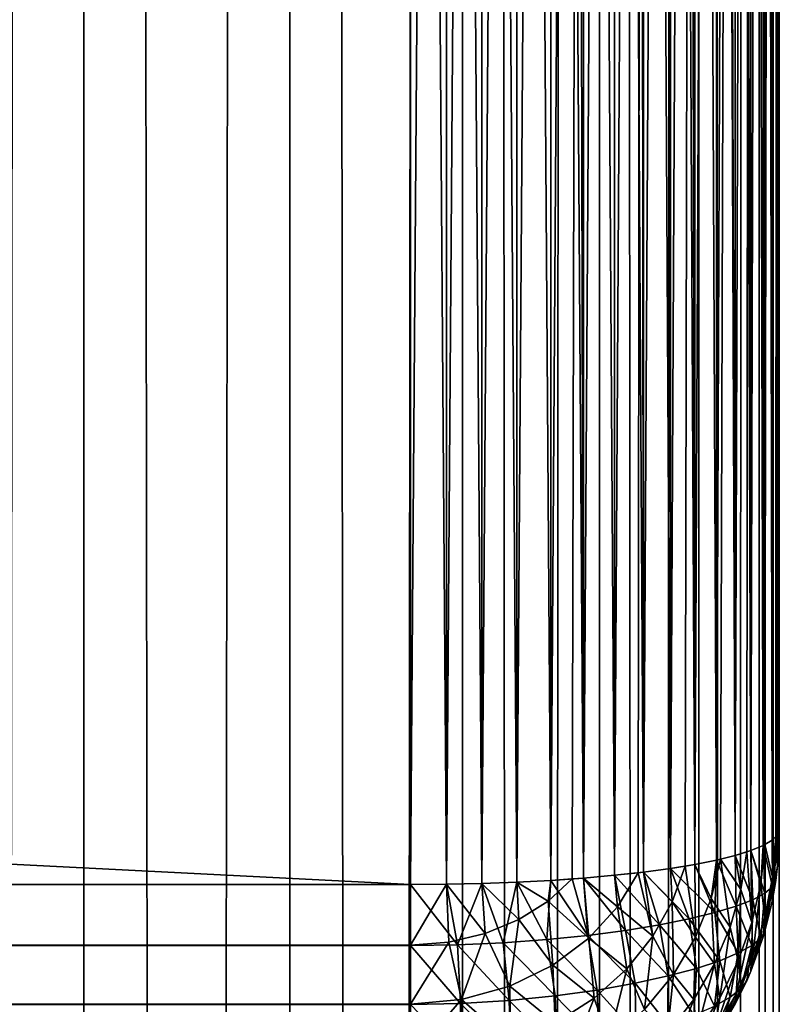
# Model space of a CAD drawing. Extents: x -265 to 265, y 0 to 1027.
# Tile 336 of 396: x 260.88 to 265, y 706.05 to 711.39. Entities that reach past the tile are written whole.
import ezdxf

# ---------------------------------------------------------------- set-up
doc = ezdxf.new("R2010")
doc.units = 0
doc.header["$LTSCALE"] = 65.185185
for name, color, linetype in [('247', 7, 'CONTINUOUS'), ('248', 7, 'CONTINUOUS'), ('53', 7, 'CONTINUOUS'), ('56', 7, 'CONTINUOUS'), ('57', 7, 'CONTINUOUS'), ('59', 7, 'CONTINUOUS'), ('60', 7, 'CONTINUOUS'), ('67', 7, 'CONTINUOUS'), ('69', 7, 'CONTINUOUS'), ('70', 7, 'CONTINUOUS'), ('71', 7, 'CONTINUOUS'), ('75', 7, 'CONTINUOUS')]:
    doc.layers.add(name, color=color, linetype=linetype)

msp = doc.modelspace()

# ---------------------------------------------------------------- linework, layer by layer
at = {"layer": '247', "color": 7, "linetype": 'CONTINUOUS'}
for points in [[(259.9468, 1, 11.2277), (261.2277, 1, 9.9468), (259.9468, 1019, 11.2277), (259.9468, 1, 11.2277)], [(259.9468, 1019, 11.2277), (261.2277, 1, 9.9468), (261.2277, 1019, 9.9468), (259.9468, 1019, 11.2277)], [(261.2277, 1, 9.9468), (262.3448, 1, 8.521), (261.2277, 1019, 9.9468), (261.2277, 1, 9.9468)], [(261.2277, 1019, 9.9468), (262.3448, 1, 8.521), (262.3448, 1019, 8.521), (261.2277, 1019, 9.9468)], [(262.3448, 1, 8.521), (263.2818, 1, 6.9708), (262.3448, 1019, 8.521), (262.3448, 1, 8.521)], [(262.3448, 1019, 8.521), (263.2818, 1, 6.9708), (263.2818, 1019, 6.9708), (262.3448, 1019, 8.521)], [(263.2818, 1, 6.9708), (264.0252, 1, 5.3191), (263.2818, 1019, 6.9708), (263.2818, 1, 6.9708)], [(263.2818, 1019, 6.9708), (264.0252, 1, 5.3191), (264.0252, 1019, 5.3191), (263.2818, 1019, 6.9708)], [(264.0252, 1, 5.3191), (264.5641, 1, 3.5897), (264.0252, 1019, 5.3191), (264.0252, 1, 5.3191)], [(264.0252, 1019, 5.3191), (264.5641, 1, 3.5897), (264.5641, 1019, 3.5897), (264.0252, 1019, 5.3191)], [(264.5641, 1, 3.5897), (264.8906, 1, 1.8081), (264.5641, 1019, 3.5897), (264.5641, 1, 3.5897)], [(264.5641, 1019, 3.5897), (264.8906, 1, 1.8081), (264.8906, 1019, 1.8081), (264.5641, 1019, 3.5897)], [(264.8906, 1, 1.8081), (265, 1), (264.8906, 1019, 1.8081), (264.8906, 1, 1.8081)], [(264.8906, 1019, 1.8081), (265, 1), (265, 1019), (264.8906, 1019, 1.8081)]]:
    msp.add_3dface(points, dxfattribs=at)
at = {"layer": '248', "color": 7, "linetype": 'CONTINUOUS'}
for points in [[(261.2277, 1, -9.9468), (259.9468, 1, -11.2277), (261.2277, 1019, -9.9468), (261.2277, 1, -9.9468)], [(261.2277, 1019, -9.9468), (259.9468, 1, -11.2277), (259.9468, 1019, -11.2277), (261.2277, 1019, -9.9468)], [(262.3448, 1, -8.521), (261.2277, 1, -9.9468), (262.3448, 1019, -8.521), (262.3448, 1, -8.521)], [(262.3448, 1019, -8.521), (261.2277, 1, -9.9468), (261.2277, 1019, -9.9468), (262.3448, 1019, -8.521)], [(263.2818, 1, -6.9708), (262.3448, 1, -8.521), (263.2818, 1019, -6.9708), (263.2818, 1, -6.9708)], [(263.2818, 1019, -6.9708), (262.3448, 1, -8.521), (262.3448, 1019, -8.521), (263.2818, 1019, -6.9708)], [(264.0252, 1, -5.3191), (263.2818, 1, -6.9708), (264.0252, 1019, -5.3191), (264.0252, 1, -5.3191)], [(264.0252, 1019, -5.3191), (263.2818, 1, -6.9708), (263.2818, 1019, -6.9708), (264.0252, 1019, -5.3191)], [(264.5641, 1, -3.5897), (264.0252, 1, -5.3191), (264.5641, 1019, -3.5897), (264.5641, 1, -3.5897)], [(264.5641, 1019, -3.5897), (264.0252, 1, -5.3191), (264.0252, 1019, -5.3191), (264.5641, 1019, -3.5897)], [(264.8906, 1, -1.8081), (264.5641, 1, -3.5897), (264.8906, 1019, -1.8081), (264.8906, 1, -1.8081)], [(264.8906, 1019, -1.8081), (264.5641, 1, -3.5897), (264.5641, 1019, -3.5897), (264.8906, 1019, -1.8081)], [(265, 1019), (265, 1), (264.8906, 1, -1.8081), (265, 1019)], [(265, 1019), (264.8906, 1, -1.8081), (264.8906, 1019, -1.8081), (265, 1019)]]:
    msp.add_3dface(points, dxfattribs=at)
at = {"layer": '53', "color": 7, "linetype": 'CONTINUOUS'}
for points in [[(265, 707, 17), (265, 733, 17), (265, 707, 23), (265, 707, 17)], [(265, 707, 23), (265, 733, 17), (265, 733, 23), (265, 707, 23)]]:
    msp.add_3dface(points, dxfattribs=at)
at = {"layer": '56', "color": 7, "linetype": 'CONTINUOUS'}
for points in [[(-263, 733.3, 15), (263, 733.3, 15), (-263, 706.7, 15), (-263, 733.3, 15)], [(-263, 706.7, 15), (263, 733.3, 15), (263, 706.7, 15), (-263, 706.7, 15)]]:
    msp.add_3dface(points, dxfattribs=at)
at = {"layer": '57', "color": 7, "linetype": 'CONTINUOUS'}
for points in [[(-263, 706.7, 15), (263, 706.7, 15), (263, 706.3703, 15.0323), (-263, 706.7, 15)], [(-263, 706.3683, 15.0327), (-263, 706.7, 15), (263, 706.3703, 15.0323), (-263, 706.3683, 15.0327)], [(263, 706.051, 15.1288), (-263, 706.3683, 15.0327), (263, 706.3703, 15.0323), (263, 706.051, 15.1288)], [(-263, 706.0491, 15.1295), (-263, 706.3683, 15.0327), (263, 706.051, 15.1288), (-263, 706.0491, 15.1295)], [(263, 705.7566, 15.2858), (-263, 706.0491, 15.1295), (263, 706.051, 15.1288), (263, 705.7566, 15.2858)]]:
    msp.add_3dface(points, dxfattribs=at)
at = {"layer": '59', "color": 7, "linetype": 'CONTINUOUS'}
for points in [[(-263, 706.7, 25), (-263, 706.3703, 24.9677), (263, 706.7, 25), (-263, 706.7, 25)], [(263, 706.7, 25), (-263, 706.3703, 24.9677), (263, 706.3683, 24.9673), (263, 706.7, 25)], [(-263, 706.3703, 24.9677), (-263, 706.051, 24.8712), (263, 706.3683, 24.9673), (-263, 706.3703, 24.9677)], [(263, 706.3683, 24.9673), (-263, 706.051, 24.8712), (263, 706.0491, 24.8705), (263, 706.3683, 24.9673)], [(-263, 706.051, 24.8712), (-263, 705.7566, 24.7142), (263, 706.0491, 24.8705), (-263, 706.051, 24.8712)]]:
    msp.add_3dface(points, dxfattribs=at)
at = {"layer": '60', "color": 7, "linetype": 'CONTINUOUS'}
for points in [[(-263, 706.7, 25), (263, 706.7, 25), (-263, 733.3, 25), (-263, 706.7, 25)], [(-263, 733.3, 25), (263, 706.7, 25), (263, 733.3, 25), (-263, 733.3, 25)]]:
    msp.add_3dface(points, dxfattribs=at)
at = {"layer": '67', "color": 7, "linetype": 'CONTINUOUS'}
for points in [[(263, 733.3, 25), (263, 706.7, 25), (263.1945, 706.7014, 24.9905), (263, 733.3, 25)], [(263, 733.3, 25), (263.1945, 706.7014, 24.9905), (263.1945, 733.2986, 24.9905), (263, 733.3, 25)], [(263.1945, 706.7014, 24.9905), (263.3875, 706.7057, 24.9621), (263.1945, 733.2986, 24.9905), (263.1945, 706.7014, 24.9905)], [(263.1945, 733.2986, 24.9905), (263.3875, 706.7057, 24.9621), (263.3875, 733.2943, 24.9621), (263.1945, 733.2986, 24.9905)], [(263.3875, 706.7057, 24.9621), (263.5768, 706.7127, 24.915), (263.3875, 733.2943, 24.9621), (263.3875, 706.7057, 24.9621)], [(263.3875, 733.2943, 24.9621), (263.5768, 706.7127, 24.915), (263.5768, 733.2873, 24.915), (263.3875, 733.2943, 24.9621)], [(263.5768, 706.7127, 24.915), (263.7608, 706.7226, 24.8497), (263.5768, 733.2873, 24.915), (263.5768, 706.7127, 24.915)], [(263.5768, 733.2873, 24.915), (263.7608, 706.7226, 24.8497), (263.7608, 733.2774, 24.8497), (263.5768, 733.2873, 24.915)], [(263.7608, 706.7226, 24.8497), (263.9377, 706.735, 24.7666), (263.7608, 733.2774, 24.8497), (263.7608, 706.7226, 24.8497)], [(263.7608, 733.2774, 24.8497), (263.9377, 706.735, 24.7666), (263.8774, 733.2696, 24.7973), (263.7608, 733.2774, 24.8497)], [(263.8774, 733.2696, 24.7973), (263.9377, 706.735, 24.7666), (263.9377, 733.265, 24.7666), (263.8774, 733.2696, 24.7973)], [(263.9377, 706.735, 24.7666), (264.1058, 706.75, 24.6665), (263.9377, 733.265, 24.7666), (263.9377, 706.735, 24.7666)], [(263.9377, 733.265, 24.7666), (264.1058, 706.75, 24.6665), (264.1058, 733.25, 24.6665), (263.9377, 733.265, 24.7666)], [(264.1058, 706.75, 24.6665), (264.2635, 706.7675, 24.5503), (264.1058, 733.25, 24.6665), (264.1058, 706.75, 24.6665)], [(264.1058, 733.25, 24.6665), (264.2635, 706.7675, 24.5503), (264.2346, 733.236, 24.5734), (264.1058, 733.25, 24.6665)], [(264.2346, 733.236, 24.5734), (264.2635, 706.7675, 24.5503), (264.2635, 733.2325, 24.5503), (264.2346, 733.236, 24.5734)], [(264.2635, 706.7675, 24.5503), (264.4093, 706.7871, 24.4191), (264.2635, 733.2325, 24.5503), (264.2635, 706.7675, 24.5503)], [(264.2635, 733.2325, 24.5503), (264.4093, 706.7871, 24.4191), (264.4093, 733.2129, 24.4191), (264.2635, 733.2325, 24.5503)], [(264.4093, 706.7871, 24.4191), (264.5417, 706.8089, 24.274), (264.4093, 733.2129, 24.4191), (264.4093, 706.7871, 24.4191)], [(264.4093, 733.2129, 24.4191), (264.5417, 706.8089, 24.274), (264.4889, 733.2003, 24.3353), (264.4093, 733.2129, 24.4191)], [(264.4889, 733.2003, 24.3353), (264.5417, 706.8089, 24.274), (264.5417, 733.1911, 24.274), (264.4889, 733.2003, 24.3353)], [(264.5417, 706.8089, 24.274), (264.6594, 706.8325, 24.1164), (264.5417, 733.1911, 24.274), (264.5417, 706.8089, 24.274)], [(264.5417, 733.1911, 24.274), (264.6594, 706.8325, 24.1164), (264.6594, 733.1675, 24.1164), (264.5417, 733.1911, 24.274)], [(264.6594, 706.8325, 24.1164), (264.7611, 706.8578, 23.9478), (264.6594, 733.1675, 24.1164), (264.6594, 706.8325, 24.1164)], [(264.6594, 733.1675, 24.1164), (264.7611, 706.8578, 23.9478), (264.681, 733.1625, 24.0837), (264.6594, 733.1675, 24.1164)], [(264.681, 733.1625, 24.0837), (264.7611, 706.8578, 23.9478), (264.7611, 733.1422, 23.9478), (264.681, 733.1625, 24.0837)], [(264.7611, 706.8578, 23.9478), (264.8459, 706.8845, 23.7698), (264.7611, 733.1422, 23.9478), (264.7611, 706.8578, 23.9478)], [(264.7611, 733.1422, 23.9478), (264.8459, 706.8845, 23.7698), (264.8232, 733.1233, 23.8221), (264.7611, 733.1422, 23.9478)], [(264.8232, 733.1233, 23.8221), (264.8459, 706.8845, 23.7698), (264.8459, 733.1155, 23.7698), (264.8232, 733.1233, 23.8221)], [(264.8459, 706.8845, 23.7698), (264.9128, 706.9124, 23.5842), (264.8459, 733.1155, 23.7698), (264.8459, 706.8845, 23.7698)], [(264.8459, 733.1155, 23.7698), (264.9128, 706.9124, 23.5842), (264.9128, 733.0876, 23.5842), (264.8459, 733.1155, 23.7698)], [(264.9128, 706.9124, 23.5842), (264.9611, 706.9411, 23.3927), (264.9128, 733.0876, 23.5842), (264.9128, 706.9124, 23.5842)], [(264.9128, 733.0876, 23.5842), (264.9611, 706.9411, 23.3927), (264.9222, 733.0828, 23.5523), (264.9128, 733.0876, 23.5842)], [(264.9222, 733.0828, 23.5523), (264.9611, 706.9411, 23.3927), (264.9611, 733.0589, 23.3927), (264.9222, 733.0828, 23.5523)], [(264.9611, 706.9411, 23.3927), (264.9902, 706.9704, 23.1973), (264.9611, 733.0589, 23.3927), (264.9611, 706.9411, 23.3927)], [(264.9611, 733.0589, 23.3927), (264.9902, 706.9704, 23.1973), (264.9807, 733.0416, 23.2774), (264.9611, 733.0589, 23.3927)], [(264.9807, 733.0416, 23.2774), (264.9902, 706.9704, 23.1973), (264.9902, 733.0296, 23.1973), (264.9807, 733.0416, 23.2774)], [(265, 707, 23), (265, 733, 23), (264.9902, 733.0296, 23.1973), (265, 707, 23)], [(264.9902, 706.9704, 23.1973), (265, 707, 23), (264.9902, 733.0296, 23.1973), (264.9902, 706.9704, 23.1973)]]:
    msp.add_3dface(points, dxfattribs=at)
at = {"layer": '69', "color": 7, "linetype": 'CONTINUOUS'}
for points in [[(263, 706.7, 15), (263, 733.3, 15), (263.1945, 733.2986, 15.0095), (263, 706.7, 15)], [(263.1945, 706.7014, 15.0095), (263, 706.7, 15), (263.1945, 733.2986, 15.0095), (263.1945, 706.7014, 15.0095)], [(263.3875, 733.2943, 15.0379), (263.1945, 706.7014, 15.0095), (263.1945, 733.2986, 15.0095), (263.3875, 733.2943, 15.0379)], [(263.3875, 706.7057, 15.0379), (263.1945, 706.7014, 15.0095), (263.3875, 733.2943, 15.0379), (263.3875, 706.7057, 15.0379)], [(263.5768, 733.2873, 15.085), (263.3875, 706.7057, 15.0379), (263.3875, 733.2943, 15.0379), (263.5768, 733.2873, 15.085)], [(263.5768, 706.7127, 15.085), (263.3875, 706.7057, 15.0379), (263.5768, 733.2873, 15.085), (263.5768, 706.7127, 15.085)], [(263.7608, 733.2774, 15.1503), (263.5768, 706.7127, 15.085), (263.5768, 733.2873, 15.085), (263.7608, 733.2774, 15.1503)], [(263.7608, 706.7226, 15.1503), (263.5768, 706.7127, 15.085), (263.7608, 733.2774, 15.1503), (263.7608, 706.7226, 15.1503)], [(263.9377, 733.265, 15.2334), (263.7608, 706.7226, 15.1503), (263.7608, 733.2774, 15.1503), (263.9377, 733.265, 15.2334)], [(263.8774, 706.7304, 15.2027), (263.7608, 706.7226, 15.1503), (263.9377, 733.265, 15.2334), (263.8774, 706.7304, 15.2027)], [(263.9377, 706.735, 15.2334), (263.8774, 706.7304, 15.2027), (263.9377, 733.265, 15.2334), (263.9377, 706.735, 15.2334)], [(264.1058, 733.25, 15.3335), (263.9377, 706.735, 15.2334), (263.9377, 733.265, 15.2334), (264.1058, 733.25, 15.3335)], [(264.1058, 706.75, 15.3335), (263.9377, 706.735, 15.2334), (264.1058, 733.25, 15.3335), (264.1058, 706.75, 15.3335)], [(264.2635, 733.2325, 15.4497), (264.1058, 706.75, 15.3335), (264.1058, 733.25, 15.3335), (264.2635, 733.2325, 15.4497)], [(264.2346, 706.764, 15.4266), (264.1058, 706.75, 15.3335), (264.2635, 733.2325, 15.4497), (264.2346, 706.764, 15.4266)], [(264.2635, 706.7675, 15.4497), (264.2346, 706.764, 15.4266), (264.2635, 733.2325, 15.4497), (264.2635, 706.7675, 15.4497)], [(264.4093, 733.2129, 15.5809), (264.2635, 706.7675, 15.4497), (264.2635, 733.2325, 15.4497), (264.4093, 733.2129, 15.5809)], [(264.4093, 706.7871, 15.5809), (264.2635, 706.7675, 15.4497), (264.4093, 733.2129, 15.5809), (264.4093, 706.7871, 15.5809)], [(264.5417, 733.1911, 15.726), (264.4093, 706.7871, 15.5809), (264.4093, 733.2129, 15.5809), (264.5417, 733.1911, 15.726)], [(264.4889, 706.7997, 15.6647), (264.4093, 706.7871, 15.5809), (264.5417, 733.1911, 15.726), (264.4889, 706.7997, 15.6647)], [(264.5417, 706.8089, 15.726), (264.4889, 706.7997, 15.6647), (264.5417, 733.1911, 15.726), (264.5417, 706.8089, 15.726)], [(264.6594, 733.1675, 15.8836), (264.5417, 706.8089, 15.726), (264.5417, 733.1911, 15.726), (264.6594, 733.1675, 15.8836)], [(264.6594, 706.8325, 15.8836), (264.5417, 706.8089, 15.726), (264.6594, 733.1675, 15.8836), (264.6594, 706.8325, 15.8836)], [(264.7611, 733.1422, 16.0522), (264.6594, 706.8325, 15.8836), (264.6594, 733.1675, 15.8836), (264.7611, 733.1422, 16.0522)], [(264.681, 706.8375, 15.9163), (264.6594, 706.8325, 15.8836), (264.7611, 733.1422, 16.0522), (264.681, 706.8375, 15.9163)], [(264.7611, 706.8578, 16.0522), (264.681, 706.8375, 15.9163), (264.7611, 733.1422, 16.0522), (264.7611, 706.8578, 16.0522)], [(264.8459, 733.1155, 16.2302), (264.7611, 706.8578, 16.0522), (264.7611, 733.1422, 16.0522), (264.8459, 733.1155, 16.2302)], [(264.8232, 706.8767, 16.1779), (264.7611, 706.8578, 16.0522), (264.8459, 733.1155, 16.2302), (264.8232, 706.8767, 16.1779)], [(264.8459, 706.8845, 16.2302), (264.8232, 706.8767, 16.1779), (264.8459, 733.1155, 16.2302), (264.8459, 706.8845, 16.2302)], [(264.9128, 733.0876, 16.4158), (264.8459, 706.8845, 16.2302), (264.8459, 733.1155, 16.2302), (264.9128, 733.0876, 16.4158)], [(264.9128, 706.9124, 16.4158), (264.8459, 706.8845, 16.2302), (264.9128, 733.0876, 16.4158), (264.9128, 706.9124, 16.4158)], [(264.9611, 733.0589, 16.6073), (264.9128, 706.9124, 16.4158), (264.9128, 733.0876, 16.4158), (264.9611, 733.0589, 16.6073)], [(264.9222, 706.9172, 16.4477), (264.9128, 706.9124, 16.4158), (264.9611, 733.0589, 16.6073), (264.9222, 706.9172, 16.4477)], [(264.9611, 706.9411, 16.6073), (264.9222, 706.9172, 16.4477), (264.9611, 733.0589, 16.6073), (264.9611, 706.9411, 16.6073)], [(264.9902, 733.0296, 16.8027), (264.9611, 706.9411, 16.6073), (264.9611, 733.0589, 16.6073), (264.9902, 733.0296, 16.8027)], [(264.9807, 706.9584, 16.7226), (264.9611, 706.9411, 16.6073), (264.9902, 733.0296, 16.8027), (264.9807, 706.9584, 16.7226)], [(264.9902, 706.9704, 16.8027), (264.9807, 706.9584, 16.7226), (264.9902, 733.0296, 16.8027), (264.9902, 706.9704, 16.8027)], [(265, 733, 17), (264.9902, 706.9704, 16.8027), (264.9902, 733.0296, 16.8027), (265, 733, 17)], [(265, 733, 17), (265, 707, 17), (264.9902, 706.9704, 16.8027), (265, 733, 17)]]:
    msp.add_3dface(points, dxfattribs=at)
at = {"layer": '70', "color": 7, "linetype": 'CONTINUOUS'}
for points in [[(265, 707, 17), (265, 707, 23), (264.9902, 706.8027, 23.0296), (265, 707, 17)], [(264.9902, 706.8027, 16.9704), (265, 707, 17), (264.9902, 706.8027, 23.0296), (264.9902, 706.8027, 16.9704)], [(264.9611, 706.6073, 16.9411), (264.9902, 706.8027, 16.9704), (264.9611, 706.6073, 23.0589), (264.9611, 706.6073, 16.9411)], [(264.9611, 706.6073, 23.0589), (264.9902, 706.8027, 16.9704), (264.9807, 706.7226, 23.0416), (264.9611, 706.6073, 23.0589)], [(264.9807, 706.7226, 23.0416), (264.9902, 706.8027, 16.9704), (264.9902, 706.8027, 23.0296), (264.9807, 706.7226, 23.0416)], [(264.9128, 706.4158, 16.9124), (264.9611, 706.6073, 16.9411), (264.9128, 706.4158, 23.0876), (264.9128, 706.4158, 16.9124)], [(264.9128, 706.4158, 23.0876), (264.9611, 706.6073, 16.9411), (264.9222, 706.4477, 23.0828), (264.9128, 706.4158, 23.0876)], [(264.9222, 706.4477, 23.0828), (264.9611, 706.6073, 16.9411), (264.9611, 706.6073, 23.0589), (264.9222, 706.4477, 23.0828)], [(264.8459, 706.2302, 16.8845), (264.9128, 706.4158, 16.9124), (264.8459, 706.2302, 23.1155), (264.8459, 706.2302, 16.8845)], [(264.8459, 706.2302, 23.1155), (264.9128, 706.4158, 16.9124), (264.9128, 706.4158, 23.0876), (264.8459, 706.2302, 23.1155)], [(264.7611, 706.0522, 16.8578), (264.8459, 706.2302, 16.8845), (264.7611, 706.0522, 23.1422), (264.7611, 706.0522, 16.8578)], [(264.7611, 706.0522, 23.1422), (264.8459, 706.2302, 16.8845), (264.8232, 706.1779, 23.1233), (264.7611, 706.0522, 23.1422)], [(264.8232, 706.1779, 23.1233), (264.8459, 706.2302, 16.8845), (264.8459, 706.2302, 23.1155), (264.8232, 706.1779, 23.1233)], [(264.6594, 705.8836, 16.8325), (264.7611, 706.0522, 16.8578), (264.6594, 705.8836, 23.1675), (264.6594, 705.8836, 16.8325)], [(264.6594, 705.8836, 23.1675), (264.7611, 706.0522, 16.8578), (264.681, 705.9163, 23.1625), (264.6594, 705.8836, 23.1675)], [(264.681, 705.9163, 23.1625), (264.7611, 706.0522, 16.8578), (264.7611, 706.0522, 23.1422), (264.681, 705.9163, 23.1625)]]:
    msp.add_3dface(points, dxfattribs=at)
at = {"layer": '71', "color": 7, "linetype": 'CONTINUOUS'}
for points in [[(264.9902, 706.9704, 16.8027), (265, 707, 17), (264.9902, 706.8027, 16.9704), (264.9902, 706.9704, 16.8027)], [(264.9807, 706.9584, 16.7226), (264.9902, 706.9704, 16.8027), (264.9611, 706.6073, 16.9411), (264.9807, 706.9584, 16.7226)], [(264.9902, 706.9704, 16.8027), (264.9902, 706.8027, 16.9704), (264.9611, 706.6073, 16.9411), (264.9902, 706.9704, 16.8027)], [(264.9611, 706.9411, 16.6073), (264.9807, 706.9584, 16.7226), (264.9637, 706.7401, 16.6881), (264.9611, 706.9411, 16.6073)], [(264.9807, 706.9584, 16.7226), (264.9611, 706.6073, 16.9411), (264.9637, 706.7401, 16.6881), (264.9807, 706.9584, 16.7226)], [(264.8459, 706.8845, 16.2302), (264.9128, 706.9124, 16.4158), (264.8992, 706.7046, 16.4094), (264.8459, 706.8845, 16.2302)], [(264.9128, 706.9124, 16.4158), (264.9222, 706.9172, 16.4477), (264.8992, 706.7046, 16.4094), (264.9128, 706.9124, 16.4158)], [(264.9222, 706.9172, 16.4477), (264.9222, 706.5236, 16.6529), (264.8992, 706.7046, 16.4094), (264.9222, 706.9172, 16.4477)], [(264.9222, 706.9172, 16.4477), (264.9611, 706.9411, 16.6073), (264.9637, 706.7401, 16.6881), (264.9222, 706.9172, 16.4477)], [(264.9222, 706.9172, 16.4477), (264.9637, 706.7401, 16.6881), (264.9222, 706.5236, 16.6529), (264.9222, 706.9172, 16.4477)], [(264.6594, 706.8325, 15.8836), (264.681, 706.8375, 15.9163), (264.63, 706.6247, 15.8604), (264.6594, 706.8325, 15.8836)], [(264.681, 706.8375, 15.9163), (264.7337, 706.4692, 16.0879), (264.63, 706.6247, 15.8604), (264.681, 706.8375, 15.9163)], [(264.681, 706.8375, 15.9163), (264.7611, 706.8578, 16.0522), (264.7915, 706.6723, 16.1341), (264.681, 706.8375, 15.9163)], [(264.681, 706.8375, 15.9163), (264.7915, 706.6723, 16.1341), (264.7337, 706.4692, 16.0879), (264.681, 706.8375, 15.9163)], [(264.7611, 706.8578, 16.0522), (264.8232, 706.8767, 16.1779), (264.7915, 706.6723, 16.1341), (264.7611, 706.8578, 16.0522)], [(264.8232, 706.8767, 16.1779), (264.8512, 706.4931, 16.3695), (264.7915, 706.6723, 16.1341), (264.8232, 706.8767, 16.1779)], [(264.8232, 706.8767, 16.1779), (264.8459, 706.8845, 16.2302), (264.8512, 706.4931, 16.3695), (264.8232, 706.8767, 16.1779)], [(264.8459, 706.8845, 16.2302), (264.8992, 706.7046, 16.4094), (264.8512, 706.4931, 16.3695), (264.8459, 706.8845, 16.2302)], [(264.2635, 706.7675, 15.4497), (264.4093, 706.7871, 15.5809), (264.4184, 706.6064, 15.603), (264.2635, 706.7675, 15.4497)], [(264.4093, 706.7871, 15.5809), (264.4889, 706.7997, 15.6647), (264.4184, 706.6064, 15.603), (264.4093, 706.7871, 15.5809)], [(264.4889, 706.7997, 15.6647), (264.5456, 706.4147, 15.8016), (264.4184, 706.6064, 15.603), (264.4889, 706.7997, 15.6647)], [(264.4889, 706.7997, 15.6647), (264.5417, 706.8089, 15.726), (264.5456, 706.4147, 15.8016), (264.4889, 706.7997, 15.6647)], [(264.5417, 706.8089, 15.726), (264.6594, 706.8325, 15.8836), (264.63, 706.6247, 15.8604), (264.5417, 706.8089, 15.726)], [(264.5417, 706.8089, 15.726), (264.63, 706.6247, 15.8604), (264.5456, 706.4147, 15.8016), (264.5417, 706.8089, 15.726)], [(263.7608, 706.7226, 15.1503), (263.8774, 706.7304, 15.2027), (263.746, 706.6101, 15.1482), (263.7608, 706.7226, 15.1503)], [(263.8774, 706.7304, 15.2027), (263.9678, 706.4095, 15.2855), (263.746, 706.6101, 15.1482), (263.8774, 706.7304, 15.2027)], [(263.8774, 706.7304, 15.2027), (263.9377, 706.735, 15.2334), (263.9678, 706.4095, 15.2855), (263.8774, 706.7304, 15.2027)], [(263.9377, 706.735, 15.2334), (264.1058, 706.75, 15.3335), (264.1224, 706.5791, 15.3549), (263.9377, 706.735, 15.2334)], [(263.9377, 706.735, 15.2334), (264.1224, 706.5791, 15.3549), (263.9678, 706.4095, 15.2855), (263.9377, 706.735, 15.2334)], [(264.1058, 706.75, 15.3335), (264.2346, 706.764, 15.4266), (264.1224, 706.5791, 15.3549), (264.1058, 706.75, 15.3335)], [(264.2346, 706.764, 15.4266), (264.3134, 706.4194, 15.5395), (264.1224, 706.5791, 15.3549), (264.2346, 706.764, 15.4266)], [(264.2346, 706.764, 15.4266), (264.2635, 706.7675, 15.4497), (264.3134, 706.4194, 15.5395), (264.2346, 706.764, 15.4266)], [(264.2635, 706.7675, 15.4497), (264.4184, 706.6064, 15.603), (264.3134, 706.4194, 15.5395), (264.2635, 706.7675, 15.4497)], [(264.9611, 706.6073, 16.9411), (264.9128, 706.4158, 16.9124), (264.9637, 706.7401, 16.6881), (264.9611, 706.6073, 16.9411)], [(264.9637, 706.7401, 16.6881), (264.9128, 706.4158, 16.9124), (264.9222, 706.5236, 16.6529), (264.9637, 706.7401, 16.6881)], [(263, 706.3703, 15.0323), (263, 706.7, 15), (263.1945, 706.7014, 15.0095), (263, 706.3703, 15.0323)], [(263, 706.3703, 15.0323), (263.1945, 706.7014, 15.0095), (263.2074, 706.3866, 15.0403), (263, 706.3703, 15.0323)], [(263.1945, 706.7014, 15.0095), (263.3875, 706.7057, 15.0379), (263.4057, 706.4344, 15.0638), (263.1945, 706.7014, 15.0095)], [(263.1945, 706.7014, 15.0095), (263.4057, 706.4344, 15.0638), (263.2074, 706.3866, 15.0403), (263.1945, 706.7014, 15.0095)], [(263.3875, 706.7057, 15.0379), (263.5768, 706.7127, 15.085), (263.5873, 706.5104, 15.1007), (263.3875, 706.7057, 15.0379)], [(263.3875, 706.7057, 15.0379), (263.5873, 706.5104, 15.1007), (263.4057, 706.4344, 15.0638), (263.3875, 706.7057, 15.0379)], [(263.5768, 706.7127, 15.085), (263.7608, 706.7226, 15.1503), (263.746, 706.6101, 15.1482), (263.5768, 706.7127, 15.085)], [(263.5768, 706.7127, 15.085), (263.746, 706.6101, 15.1482), (263.5873, 706.5104, 15.1007), (263.5768, 706.7127, 15.085)], [(264.8992, 706.7046, 16.4094), (264.8561, 706.3113, 16.6175), (264.8512, 706.4931, 16.3695), (264.8992, 706.7046, 16.4094)], [(264.9222, 706.5236, 16.6529), (264.8561, 706.3113, 16.6175), (264.8992, 706.7046, 16.4094), (264.9222, 706.5236, 16.6529)], [(264.63, 706.6247, 15.8604), (264.6488, 706.2696, 16.04), (264.5456, 706.4147, 15.8016), (264.63, 706.6247, 15.8604)], [(264.7337, 706.4692, 16.0879), (264.6488, 706.2696, 16.04), (264.63, 706.6247, 15.8604), (264.7337, 706.4692, 16.0879)], [(264.7915, 706.6723, 16.1341), (264.7774, 706.2852, 16.3285), (264.7337, 706.4692, 16.0879), (264.7915, 706.6723, 16.1341)], [(264.8512, 706.4931, 16.3695), (264.7774, 706.2852, 16.3285), (264.7915, 706.6723, 16.1341), (264.8512, 706.4931, 16.3695)], [(263.746, 706.6101, 15.1482), (263.772, 706.263, 15.2231), (263.5873, 706.5104, 15.1007), (263.746, 706.6101, 15.1482)], [(263.9678, 706.4095, 15.2855), (263.772, 706.263, 15.2231), (263.746, 706.6101, 15.1482), (263.9678, 706.4095, 15.2855)], [(264.1224, 706.5791, 15.3549), (264.1729, 706.2431, 15.4766), (263.9678, 706.4095, 15.2855), (264.1224, 706.5791, 15.3549)], [(264.3134, 706.4194, 15.5395), (264.1729, 706.2431, 15.4766), (264.1224, 706.5791, 15.3549), (264.3134, 706.4194, 15.5395)], [(264.4184, 706.6064, 15.603), (264.4259, 706.2118, 15.7414), (264.3134, 706.4194, 15.5395), (264.4184, 706.6064, 15.603)], [(264.5456, 706.4147, 15.8016), (264.4259, 706.2118, 15.7414), (264.4184, 706.6064, 15.603), (264.5456, 706.4147, 15.8016)], [(264.9128, 706.4158, 16.9124), (264.8459, 706.2302, 16.8845), (264.9222, 706.5236, 16.6529), (264.9128, 706.4158, 16.9124)], [(264.9222, 706.5236, 16.6529), (264.8459, 706.2302, 16.8845), (264.8561, 706.3113, 16.6175), (264.9222, 706.5236, 16.6529)], [(263.5873, 706.5104, 15.1007), (263.539, 706.1489, 15.173), (263.4057, 706.4344, 15.0638), (263.5873, 706.5104, 15.1007)], [(263.772, 706.263, 15.2231), (263.539, 706.1489, 15.173), (263.5873, 706.5104, 15.1007), (263.772, 706.263, 15.2231)], [(264.7337, 706.4692, 16.0879), (264.6775, 706.0836, 16.2868), (264.6488, 706.2696, 16.04), (264.7337, 706.4692, 16.0879)], [(264.7774, 706.2852, 16.3285), (264.6775, 706.0836, 16.2868), (264.7337, 706.4692, 16.0879), (264.7774, 706.2852, 16.3285)], [(264.8561, 706.3113, 16.6175), (264.7653, 706.1059, 16.5823), (264.8512, 706.4931, 16.3695), (264.8561, 706.3113, 16.6175)], [(264.8512, 706.4931, 16.3695), (264.7653, 706.1059, 16.5823), (264.7774, 706.2852, 16.3285), (264.8512, 706.4931, 16.3695)], [(263.4057, 706.4344, 15.0638), (263.2774, 706.076, 15.1402), (263.2074, 706.3866, 15.0403), (263.4057, 706.4344, 15.0638)], [(263.539, 706.1489, 15.173), (263.2774, 706.076, 15.1402), (263.4057, 706.4344, 15.0638), (263.539, 706.1489, 15.173)], [(263.9678, 706.4095, 15.2855), (263.9962, 706.0837, 15.417), (263.772, 706.263, 15.2231), (263.9678, 706.4095, 15.2855)], [(264.1729, 706.2431, 15.4766), (263.9962, 706.0837, 15.417), (263.9678, 706.4095, 15.2855), (264.1729, 706.2431, 15.4766)], [(264.3134, 706.4194, 15.5395), (264.2695, 706.0214, 15.6816), (264.1729, 706.2431, 15.4766), (264.3134, 706.4194, 15.5395)], [(264.4259, 706.2118, 15.7414), (264.2695, 706.0214, 15.6816), (264.3134, 706.4194, 15.5395), (264.4259, 706.2118, 15.7414)], [(264.5456, 706.4147, 15.8016), (264.5358, 706.077, 15.9912), (264.4259, 706.2118, 15.7414), (264.5456, 706.4147, 15.8016)], [(264.6488, 706.2696, 16.04), (264.5358, 706.077, 15.9912), (264.5456, 706.4147, 15.8016), (264.6488, 706.2696, 16.04)], [(263, 706.051, 15.1288), (263, 706.3703, 15.0323), (263.2074, 706.3866, 15.0403), (263, 706.051, 15.1288)], [(263.2774, 706.076, 15.1402), (263, 706.051, 15.1288), (263.2074, 706.3866, 15.0403), (263.2774, 706.076, 15.1402)], [(264.8459, 706.2302, 16.8845), (264.7611, 706.0522, 16.8578), (264.8561, 706.3113, 16.6175), (264.8459, 706.2302, 16.8845)], [(264.8561, 706.3113, 16.6175), (264.7611, 706.0522, 16.8578), (264.7653, 706.1059, 16.5823), (264.8561, 706.3113, 16.6175)], [(263.772, 706.263, 15.2231), (263.7849, 705.9484, 15.3642), (263.539, 706.1489, 15.173), (263.772, 706.263, 15.2231)], [(263.9962, 706.0837, 15.417), (263.7849, 705.9484, 15.3642), (263.772, 706.263, 15.2231), (263.9962, 706.0837, 15.417)], [(264.6488, 706.2696, 16.04), (264.551, 705.8916, 16.245), (264.5358, 706.077, 15.9912), (264.6488, 706.2696, 16.04)], [(264.6775, 706.0836, 16.2868), (264.551, 705.8916, 16.245), (264.6488, 706.2696, 16.04), (264.6775, 706.0836, 16.2868)], [(264.7653, 706.1059, 16.5823), (264.6503, 705.9101, 16.5475), (264.7774, 706.2852, 16.3285), (264.7653, 706.1059, 16.5823)], [(264.7774, 706.2852, 16.3285), (264.6503, 705.9101, 16.5475), (264.6775, 706.0836, 16.2868), (264.7774, 706.2852, 16.3285)], [(264.1729, 706.2431, 15.4766), (264.0759, 705.8498, 15.6245), (263.9962, 706.0837, 15.417), (264.1729, 706.2431, 15.4766)], [(264.2695, 706.0214, 15.6816), (264.0759, 705.8498, 15.6245), (264.1729, 706.2431, 15.4766), (264.2695, 706.0214, 15.6816)], [(264.4259, 706.2118, 15.7414), (264.3939, 705.895, 15.9424), (264.2695, 706.0214, 15.6816), (264.4259, 706.2118, 15.7414)], [(264.5358, 706.077, 15.9912), (264.3939, 705.895, 15.9424), (264.4259, 706.2118, 15.7414), (264.5358, 706.077, 15.9912)], [(263.539, 706.1489, 15.173), (263.5429, 705.8446, 15.3223), (263.2774, 706.076, 15.1402), (263.539, 706.1489, 15.173)], [(263.7849, 705.9484, 15.3642), (263.5429, 705.8446, 15.3223), (263.539, 706.1489, 15.173), (263.7849, 705.9484, 15.3642)], [(264.7653, 706.1059, 16.5823), (264.6594, 705.8836, 16.8325), (264.6503, 705.9101, 16.5475), (264.7653, 706.1059, 16.5823)], [(264.7611, 706.0522, 16.8578), (264.6594, 705.8836, 16.8325), (264.7653, 706.1059, 16.5823), (264.7611, 706.0522, 16.8578)], [(263, 705.7566, 15.2858), (263, 706.051, 15.1288), (263.2774, 706.076, 15.1402), (263, 705.7566, 15.2858)], [(263.2777, 705.7791, 15.2952), (263, 705.7566, 15.2858), (263.2774, 706.076, 15.1402), (263.2777, 705.7791, 15.2952)], [(263.5429, 705.8446, 15.3223), (263.2777, 705.7791, 15.2952), (263.2774, 706.076, 15.1402), (263.5429, 705.8446, 15.3223)], [(263.9962, 706.0837, 15.417), (263.8463, 705.7045, 15.5737), (263.7849, 705.9484, 15.3642), (263.9962, 706.0837, 15.417)], [(264.0759, 705.8498, 15.6245), (263.8463, 705.7045, 15.5737), (263.9962, 706.0837, 15.417), (264.0759, 705.8498, 15.6245)], [(264.5358, 706.077, 15.9912), (264.3978, 705.7123, 16.2037), (264.3939, 705.895, 15.9424), (264.5358, 706.077, 15.9912)], [(264.551, 705.8916, 16.245), (264.3978, 705.7123, 16.2037), (264.5358, 706.077, 15.9912), (264.551, 705.8916, 16.245)], [(264.6503, 705.9101, 16.5475), (264.5116, 705.7266, 16.5138), (264.6775, 706.0836, 16.2868), (264.6503, 705.9101, 16.5475)], [(264.6775, 706.0836, 16.2868), (264.5116, 705.7266, 16.5138), (264.551, 705.8916, 16.245), (264.6775, 706.0836, 16.2868)]]:
    msp.add_3dface(points, dxfattribs=at)
at = {"layer": '75', "color": 7, "linetype": 'CONTINUOUS'}
for points in [[(264.9902, 706.8027, 23.0296), (265, 707, 23), (264.9902, 706.9704, 23.1973), (264.9902, 706.8027, 23.0296)], [(264.9902, 706.8027, 23.0296), (264.9902, 706.9704, 23.1973), (264.9611, 706.9411, 23.3927), (264.9902, 706.8027, 23.0296)], [(264.9128, 706.9124, 23.5842), (264.8459, 706.8845, 23.7698), (264.9222, 706.6529, 23.4764), (264.9128, 706.9124, 23.5842)], [(264.9611, 706.9411, 23.3927), (264.9128, 706.9124, 23.5842), (264.9637, 706.6881, 23.2599), (264.9611, 706.9411, 23.3927)], [(264.9637, 706.6881, 23.2599), (264.9128, 706.9124, 23.5842), (264.9222, 706.6529, 23.4764), (264.9637, 706.6881, 23.2599)], [(264.9807, 706.7226, 23.0416), (264.9902, 706.8027, 23.0296), (264.9611, 706.9411, 23.3927), (264.9807, 706.7226, 23.0416)], [(264.9807, 706.7226, 23.0416), (264.9611, 706.9411, 23.3927), (264.9637, 706.6881, 23.2599), (264.9807, 706.7226, 23.0416)], [(264.7611, 706.8578, 23.9478), (264.6594, 706.8325, 24.1164), (264.7653, 706.5823, 23.8941), (264.7611, 706.8578, 23.9478)], [(264.8459, 706.8845, 23.7698), (264.7611, 706.8578, 23.9478), (264.8561, 706.6175, 23.6887), (264.8459, 706.8845, 23.7698)], [(264.8561, 706.6175, 23.6887), (264.7611, 706.8578, 23.9478), (264.7653, 706.5823, 23.8941), (264.8561, 706.6175, 23.6887)], [(264.9222, 706.6529, 23.4764), (264.8459, 706.8845, 23.7698), (264.8561, 706.6175, 23.6887), (264.9222, 706.6529, 23.4764)], [(264.4093, 706.7871, 24.4191), (264.2635, 706.7675, 24.5503), (264.5116, 706.5138, 24.2734), (264.4093, 706.7871, 24.4191)], [(264.5417, 706.8089, 24.274), (264.4093, 706.7871, 24.4191), (264.6503, 706.5475, 24.0899), (264.5417, 706.8089, 24.274)], [(264.6503, 706.5475, 24.0899), (264.4093, 706.7871, 24.4191), (264.5116, 706.5138, 24.2734), (264.6503, 706.5475, 24.0899)], [(264.6594, 706.8325, 24.1164), (264.5417, 706.8089, 24.274), (264.6503, 706.5475, 24.0899), (264.6594, 706.8325, 24.1164)], [(264.7653, 706.5823, 23.8941), (264.6594, 706.8325, 24.1164), (264.6503, 706.5475, 24.0899), (264.7653, 706.5823, 23.8941)], [(263.9377, 706.735, 24.7666), (263.7608, 706.7226, 24.8497), (263.962, 706.4242, 24.7211), (263.9377, 706.735, 24.7666)], [(264.1058, 706.75, 24.6665), (263.9377, 706.735, 24.7666), (264.1661, 706.4513, 24.592), (264.1058, 706.75, 24.6665)], [(264.1661, 706.4513, 24.592), (263.9377, 706.735, 24.7666), (263.962, 706.4242, 24.7211), (264.1661, 706.4513, 24.592)], [(264.2635, 706.7675, 24.5503), (264.1058, 706.75, 24.6665), (264.3498, 706.4815, 24.4418), (264.2635, 706.7675, 24.5503)], [(264.3498, 706.4815, 24.4418), (264.1058, 706.75, 24.6665), (264.1661, 706.4513, 24.592), (264.3498, 706.4815, 24.4418)], [(264.5116, 706.5138, 24.2734), (264.2635, 706.7675, 24.5503), (264.3498, 706.4815, 24.4418), (264.5116, 706.5138, 24.2734)], [(263.1945, 706.7014, 24.9905), (263, 706.7, 25), (263.2541, 706.3722, 24.9512), (263.1945, 706.7014, 24.9905)], [(263, 706.7, 25), (263, 706.3683, 24.9673), (263.2541, 706.3722, 24.9512), (263, 706.7, 25)], [(263.3875, 706.7057, 24.9621), (263.1945, 706.7014, 24.9905), (263.2541, 706.3722, 24.9512), (263.3875, 706.7057, 24.9621)], [(263.5024, 706.3834, 24.9034), (263.3875, 706.7057, 24.9621), (263.2541, 706.3722, 24.9512), (263.5024, 706.3834, 24.9034)], [(263.5768, 706.7127, 24.915), (263.3875, 706.7057, 24.9621), (263.5024, 706.3834, 24.9034), (263.5768, 706.7127, 24.915)], [(263.7398, 706.4012, 24.8259), (263.5768, 706.7127, 24.915), (263.5024, 706.3834, 24.9034), (263.7398, 706.4012, 24.8259)], [(263.7608, 706.7226, 24.8497), (263.5768, 706.7127, 24.915), (263.7398, 706.4012, 24.8259), (263.7608, 706.7226, 24.8497)], [(263.962, 706.4242, 24.7211), (263.7608, 706.7226, 24.8497), (263.7398, 706.4012, 24.8259), (263.962, 706.4242, 24.7211)], [(264.9222, 706.4477, 23.0828), (264.9611, 706.6073, 23.0589), (264.9637, 706.6881, 23.2599), (264.9222, 706.4477, 23.0828)], [(264.9222, 706.4477, 23.0828), (264.9637, 706.6881, 23.2599), (264.9222, 706.6529, 23.4764), (264.9222, 706.4477, 23.0828)], [(264.9611, 706.6073, 23.0589), (264.9807, 706.7226, 23.0416), (264.9637, 706.6881, 23.2599), (264.9611, 706.6073, 23.0589)], [(264.9222, 706.6529, 23.4764), (264.8561, 706.6175, 23.6887), (264.8992, 706.4094, 23.2954), (264.9222, 706.6529, 23.4764)], [(264.9222, 706.4477, 23.0828), (264.9222, 706.6529, 23.4764), (264.8992, 706.4094, 23.2954), (264.9222, 706.4477, 23.0828)], [(264.7653, 706.5823, 23.8941), (264.6503, 706.5475, 24.0899), (264.7774, 706.3285, 23.7148), (264.7653, 706.5823, 23.8941)], [(264.8561, 706.6175, 23.6887), (264.7653, 706.5823, 23.8941), (264.8512, 706.3695, 23.5069), (264.8561, 706.6175, 23.6887)], [(264.8512, 706.3695, 23.5069), (264.7653, 706.5823, 23.8941), (264.7774, 706.3285, 23.7148), (264.8512, 706.3695, 23.5069)], [(264.8992, 706.4094, 23.2954), (264.8561, 706.6175, 23.6887), (264.8512, 706.3695, 23.5069), (264.8992, 706.4094, 23.2954)], [(264.6503, 706.5475, 24.0899), (264.5116, 706.5138, 24.2734), (264.6775, 706.2868, 23.9164), (264.6503, 706.5475, 24.0899)], [(264.7774, 706.3285, 23.7148), (264.6503, 706.5475, 24.0899), (264.6775, 706.2868, 23.9164), (264.7774, 706.3285, 23.7148)], [(264.3498, 706.4815, 24.4418), (264.1661, 706.4513, 24.592), (264.3978, 706.2037, 24.2877), (264.3498, 706.4815, 24.4418)], [(264.5116, 706.5138, 24.2734), (264.3498, 706.4815, 24.4418), (264.551, 706.245, 24.1084), (264.5116, 706.5138, 24.2734)], [(264.551, 706.245, 24.1084), (264.3498, 706.4815, 24.4418), (264.3978, 706.2037, 24.2877), (264.551, 706.245, 24.1084)], [(264.6775, 706.2868, 23.9164), (264.5116, 706.5138, 24.2734), (264.551, 706.245, 24.1084), (264.6775, 706.2868, 23.9164)], [(263.962, 706.4242, 24.7211), (263.7398, 706.4012, 24.8259), (264.0129, 706.1274, 24.5925), (263.962, 706.4242, 24.7211)], [(264.1661, 706.4513, 24.592), (263.962, 706.4242, 24.7211), (264.2181, 706.1641, 24.4504), (264.1661, 706.4513, 24.592)], [(264.2181, 706.1641, 24.4504), (263.962, 706.4242, 24.7211), (264.0129, 706.1274, 24.5925), (264.2181, 706.1641, 24.4504)], [(264.3978, 706.2037, 24.2877), (264.1661, 706.4513, 24.592), (264.2181, 706.1641, 24.4504), (264.3978, 706.2037, 24.2877)], [(264.8459, 706.2302, 23.1155), (264.9128, 706.4158, 23.0876), (264.8992, 706.4094, 23.2954), (264.8459, 706.2302, 23.1155)], [(264.8459, 706.2302, 23.1155), (264.8992, 706.4094, 23.2954), (264.8512, 706.3695, 23.5069), (264.8459, 706.2302, 23.1155)], [(264.9128, 706.4158, 23.0876), (264.9222, 706.4477, 23.0828), (264.8992, 706.4094, 23.2954), (264.9128, 706.4158, 23.0876)], [(263.2541, 706.3722, 24.9512), (263, 706.3683, 24.9673), (263.2717, 706.0547, 24.852), (263.2541, 706.3722, 24.9512)], [(263, 706.3683, 24.9673), (263, 706.0491, 24.8705), (263.2717, 706.0547, 24.852), (263, 706.3683, 24.9673)], [(263.5024, 706.3834, 24.9034), (263.2541, 706.3722, 24.9512), (263.5354, 706.0707, 24.7974), (263.5024, 706.3834, 24.9034)], [(263.5354, 706.0707, 24.7974), (263.2541, 706.3722, 24.9512), (263.2717, 706.0547, 24.852), (263.5354, 706.0707, 24.7974)], [(263.7398, 706.4012, 24.8259), (263.5024, 706.3834, 24.9034), (263.7842, 706.0956, 24.7096), (263.7398, 706.4012, 24.8259)], [(263.7842, 706.0956, 24.7096), (263.5024, 706.3834, 24.9034), (263.5354, 706.0707, 24.7974), (263.7842, 706.0956, 24.7096)], [(264.0129, 706.1274, 24.5925), (263.7398, 706.4012, 24.8259), (263.7842, 706.0956, 24.7096), (264.0129, 706.1274, 24.5925)], [(264.8512, 706.3695, 23.5069), (264.7774, 706.3285, 23.7148), (264.7915, 706.1341, 23.3277), (264.8512, 706.3695, 23.5069)], [(264.8232, 706.1779, 23.1233), (264.8512, 706.3695, 23.5069), (264.7915, 706.1341, 23.3277), (264.8232, 706.1779, 23.1233)], [(264.8232, 706.1779, 23.1233), (264.8459, 706.2302, 23.1155), (264.8512, 706.3695, 23.5069), (264.8232, 706.1779, 23.1233)], [(264.7774, 706.3285, 23.7148), (264.6775, 706.2868, 23.9164), (264.7337, 706.0879, 23.5308), (264.7774, 706.3285, 23.7148)], [(264.7915, 706.1341, 23.3277), (264.7774, 706.3285, 23.7148), (264.7337, 706.0879, 23.5308), (264.7915, 706.1341, 23.3277)], [(264.6775, 706.2868, 23.9164), (264.551, 706.245, 24.1084), (264.6488, 706.04, 23.7304), (264.6775, 706.2868, 23.9164)], [(264.7337, 706.0879, 23.5308), (264.6775, 706.2868, 23.9164), (264.6488, 706.04, 23.7304), (264.7337, 706.0879, 23.5308)], [(264.3978, 706.2037, 24.2877), (264.2181, 706.1641, 24.4504), (264.3939, 705.9424, 24.105), (264.3978, 706.2037, 24.2877)], [(264.5358, 705.9912, 23.923), (264.3978, 706.2037, 24.2877), (264.3939, 705.9424, 24.105), (264.5358, 705.9912, 23.923)], [(264.551, 706.245, 24.1084), (264.3978, 706.2037, 24.2877), (264.5358, 705.9912, 23.923), (264.551, 706.245, 24.1084)], [(264.6488, 706.04, 23.7304), (264.551, 706.245, 24.1084), (264.5358, 705.9912, 23.923), (264.6488, 706.04, 23.7304)], [(264.2181, 706.1641, 24.4504), (264.0129, 706.1274, 24.5925), (264.2226, 705.895, 24.2722), (264.2181, 706.1641, 24.4504)], [(264.3939, 705.9424, 24.105), (264.2181, 706.1641, 24.4504), (264.2226, 705.895, 24.2722), (264.3939, 705.9424, 24.105)], [(264.7611, 706.0522, 23.1422), (264.8232, 706.1779, 23.1233), (264.7915, 706.1341, 23.3277), (264.7611, 706.0522, 23.1422)], [(263.7842, 706.0956, 24.7096), (263.5354, 706.0707, 24.7974), (263.7954, 705.8119, 24.5427), (263.7842, 706.0956, 24.7096)], [(264.0129, 706.1274, 24.5925), (263.7842, 706.0956, 24.7096), (264.0225, 705.8506, 24.4199), (264.0129, 706.1274, 24.5925)], [(264.0225, 705.8506, 24.4199), (263.7842, 706.0956, 24.7096), (263.7954, 705.8119, 24.5427), (264.0225, 705.8506, 24.4199)], [(264.2226, 705.895, 24.2722), (264.0129, 706.1274, 24.5925), (264.0225, 705.8506, 24.4199), (264.2226, 705.895, 24.2722)], [(264.681, 705.9163, 23.1625), (264.7337, 706.0879, 23.5308), (264.63, 705.8604, 23.3753), (264.681, 705.9163, 23.1625)], [(264.7337, 706.0879, 23.5308), (264.6488, 706.04, 23.7304), (264.63, 705.8604, 23.3753), (264.7337, 706.0879, 23.5308)], [(264.681, 705.9163, 23.1625), (264.7611, 706.0522, 23.1422), (264.7915, 706.1341, 23.3277), (264.681, 705.9163, 23.1625)], [(264.681, 705.9163, 23.1625), (264.7915, 706.1341, 23.3277), (264.7337, 706.0879, 23.5308), (264.681, 705.9163, 23.1625)], [(263.2717, 706.0547, 24.852), (263, 706.0491, 24.8705), (263.2772, 705.7618, 24.6934), (263.2717, 706.0547, 24.852)], [(263.5354, 706.0707, 24.7974), (263.2717, 706.0547, 24.852), (263.545, 705.7814, 24.6355), (263.5354, 706.0707, 24.7974)], [(263.545, 705.7814, 24.6355), (263.2717, 706.0547, 24.852), (263.2772, 705.7618, 24.6934), (263.545, 705.7814, 24.6355)], [(263.7954, 705.8119, 24.5427), (263.5354, 706.0707, 24.7974), (263.545, 705.7814, 24.6355), (263.7954, 705.8119, 24.5427)]]:
    msp.add_3dface(points, dxfattribs=at)

doc.saveas('drawing.dxf')
